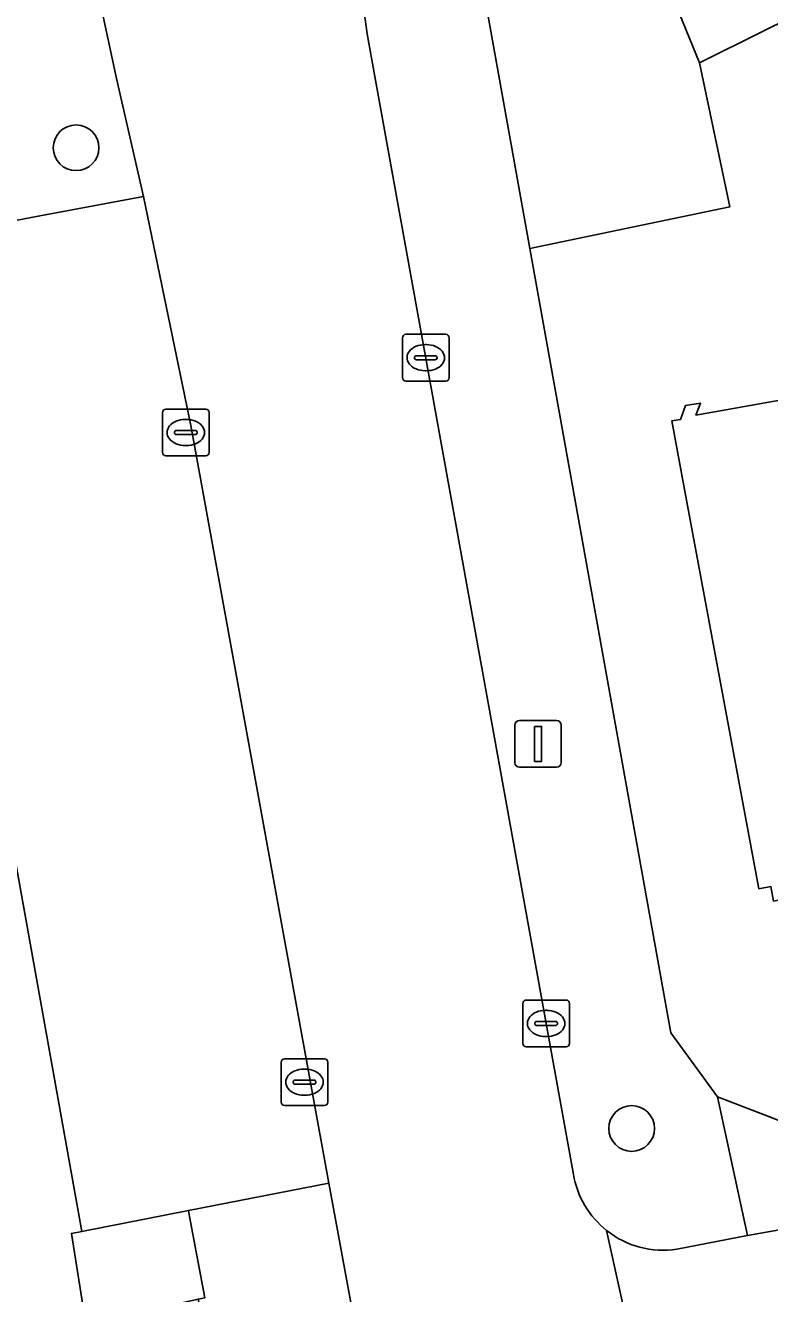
# Model space of a CAD drawing. Extents: x 157793 to 159380, y 380877 to 382313.
# Drawn here: x 158458.55 to 158474.47, y 381482.72 to 381509.85 of the extents above; entities that cross this region are included whole.
import ezdxf

# ---------------------------------------------------------------- set-up
doc = ezdxf.new("R2010")
doc.units = 0
for name, color, linetype in [('IMGEO_Boom', 7, 'Continuous'), ('IMGEO_Erf', 7, 'Continuous'), ('IMGEO_Kolk', 7, 'Continuous'), ('IMGEO_Lichtmast', 7, 'Continuous'), ('IMGEO_Pand', 7, 'Continuous'), ('IMGEO_Parkeervlak_open', 7, 'Continuous'), ('IMGEO_Rijbaan_lokaal_open', 7, 'Continuous'), ('IMGEO_Voetpad_op_trap', 7, 'Continuous'), ('IMGEO_Voetpad_open', 7, 'Continuous')]:
    doc.layers.add(name, color=color, linetype=linetype)

msp = doc.modelspace()

# ---------------------------------------------------------------- linework, layer by layer
at = {"layer": 'IMGEO_Boom'}
for centre in [(158459.635, 381507.234), (158471.518, 381486.251)]:
    msp.add_circle(centre, 0.489, dxfattribs=at)
at = {"layer": 'IMGEO_Erf'}
for points in [[(158476.947, 381511.033), (158473.18, 381509.157), (158472.971, 381509.053), (158473.618, 381505.974), (158469.341, 381505.076), (158472.353, 381488.299), (158473.352, 381486.926), (158473.502, 381486.868), (158474.87, 381486.341), (158480.485, 381487.347), (158494.229, 381489.885), (158506.364, 381491.986)], [(158474.494, 381491.428), (158474.239, 381491.382), (158472.633, 381500), (158472.374, 381501.389), (158472.564, 381501.423), (158472.671, 381501.718), (158472.986, 381501.773), (158472.892, 381501.514), (158477.816, 381502.387)]]:
    msp.add_lwpolyline(points, dxfattribs=at)
at = {"layer": 'IMGEO_Kolk'}
for p, q in [((158466.613, 381502.317), (158466.613, 381503.169)), ((158466.688, 381503.243), (158467.54, 381503.243)), ((158467.614, 381503.169), (158467.614, 381502.317)), ((158467.101, 381503.023), (158467.126, 381503.023)), ((158466.872, 381502.737), (158466.872, 381502.749)), ((158467.31, 381502.7), (158466.912, 381502.7)), ((158466.915, 381502.786), (158467.313, 381502.786)), ((158467.356, 381502.749), (158467.356, 381502.737)), ((158467.124, 381502.463), (158467.099, 381502.463)), ((158467.54, 381502.243), (158466.688, 381502.243)), ((158461.481, 381500.717), (158461.481, 381501.569)), ((158461.556, 381501.643), (158462.408, 381501.643)), ((158462.482, 381501.569), (158462.482, 381500.717)), ((158461.969, 381501.423), (158461.994, 381501.423)), ((158461.74, 381501.137), (158461.74, 381501.149)), ((158462.178, 381501.1), (158461.78, 381501.1)), ((158461.783, 381501.186), (158462.181, 381501.186)), ((158462.224, 381501.149), (158462.224, 381501.137)), ((158461.992, 381500.863), (158461.967, 381500.863)), ((158462.408, 381500.643), (158461.556, 381500.643)), ((158469.187, 381488.073), (158469.187, 381488.925)), ((158469.262, 381488.999), (158470.114, 381488.999)), ((158469.675, 381488.779), (158469.7, 381488.779)), ((158470.188, 381488.925), (158470.188, 381488.073)), ((158469.446, 381488.493), (158469.446, 381488.505)), ((158469.489, 381488.542), (158469.887, 381488.542)), ((158469.93, 381488.505), (158469.93, 381488.493)), ((158469.884, 381488.456), (158469.486, 381488.456)), ((158469.698, 381488.219), (158469.673, 381488.219)), ((158470.114, 381487.999), (158469.262, 381487.999)), ((158464.02, 381486.816), (158464.02, 381487.668)), ((158464.095, 381487.742), (158464.947, 381487.742)), ((158465.021, 381487.668), (158465.021, 381486.816)), ((158464.508, 381487.522), (158464.533, 381487.522)), ((158464.279, 381487.236), (158464.279, 381487.248)), ((158464.717, 381487.199), (158464.319, 381487.199)), ((158464.322, 381487.285), (158464.72, 381487.285)), ((158464.763, 381487.248), (158464.763, 381487.236)), ((158464.531, 381486.962), (158464.506, 381486.962)), ((158464.947, 381486.742), (158464.095, 381486.742))]:
    msp.add_line(p, q, dxfattribs=at)
for points in [[(158466.613, 381502.317), (158466.613, 381503.169)], [(158466.688, 381503.243), (158467.54, 381503.243)], [(158467.614, 381503.169), (158467.614, 381502.317)], [(158467.54, 381502.243), (158466.688, 381502.243)], [(158461.481, 381500.717), (158461.481, 381501.569)], [(158461.556, 381501.643), (158462.408, 381501.643)], [(158462.482, 381501.569), (158462.482, 381500.717)], [(158462.408, 381500.643), (158461.556, 381500.643)], [(158469.187, 381488.073), (158469.187, 381488.925)], [(158469.262, 381488.999), (158470.114, 381488.999)], [(158470.188, 381488.925), (158470.188, 381488.073)], [(158470.114, 381487.999), (158469.262, 381487.999)], [(158464.02, 381486.816), (158464.02, 381487.668)], [(158464.095, 381487.742), (158464.947, 381487.742)], [(158465.021, 381487.668), (158465.021, 381486.816)], [(158464.947, 381486.742), (158464.095, 381486.742)]]:
    msp.add_lwpolyline(points, dxfattribs=at)
for centre, radius, start, end in [((158466.69, 381503.167), 0.0765, 91.552, 178.448), ((158466.69, 381503.167), 0.0765, 91.552, 178.448), ((158467.538, 381503.167), 0.0765, 1.552, 88.448), ((158467.538, 381503.167), 0.0765, 1.552, 88.448), ((158466.912, 381502.746), 0.0403, 85.8775, 175.7526), ((158466.909, 381502.736), 0.0366, 178.938, 274.7102), ((158467.313, 381502.743), 0.043, 264.8664, 352.4533), ((158467.317, 381502.748), 0.0386, 1.7309, 96.639), ((158466.69, 381502.319), 0.0765, 181.552, 268.448), ((158466.69, 381502.319), 0.0765, 181.552, 268.448), ((158467.538, 381502.319), 0.0765, 271.552, 358.448), ((158467.538, 381502.319), 0.0765, 271.552, 358.448), ((158461.558, 381501.567), 0.0765, 91.552, 178.448), ((158461.558, 381501.567), 0.0765, 91.552, 178.448), ((158462.406, 381501.567), 0.0765, 1.552, 88.448), ((158462.406, 381501.567), 0.0765, 1.552, 88.448), ((158461.78, 381501.146), 0.0403, 85.8775, 175.7526), ((158461.777, 381501.136), 0.0366, 178.938, 274.7102), ((158462.181, 381501.143), 0.043, 264.8664, 352.4533), ((158462.185, 381501.148), 0.0386, 1.7309, 96.639), ((158461.558, 381500.719), 0.0765, 181.552, 268.448), ((158461.558, 381500.719), 0.0765, 181.552, 268.448), ((158462.406, 381500.719), 0.0765, 271.552, 358.448), ((158462.406, 381500.719), 0.0765, 271.552, 358.448), ((158469.264, 381488.923), 0.0765, 91.552, 178.448), ((158469.264, 381488.923), 0.0765, 91.552, 178.448), ((158470.112, 381488.923), 0.0765, 1.552, 88.448), ((158470.112, 381488.923), 0.0765, 1.552, 88.448), ((158469.486, 381488.502), 0.0403, 85.8775, 175.7526), ((158469.483, 381488.492), 0.0366, 178.938, 274.7102), ((158469.887, 381488.499), 0.043, 264.8664, 352.4533), ((158469.891, 381488.504), 0.0386, 1.7309, 96.639), ((158469.264, 381488.075), 0.0765, 181.552, 268.448), ((158469.264, 381488.075), 0.0765, 181.552, 268.448), ((158470.112, 381488.075), 0.0765, 271.552, 358.448), ((158470.112, 381488.075), 0.0765, 271.552, 358.448), ((158464.097, 381487.666), 0.0765, 91.552, 178.448), ((158464.097, 381487.666), 0.0765, 91.552, 178.448), ((158464.945, 381487.666), 0.0765, 1.552, 88.448), ((158464.945, 381487.666), 0.0765, 1.552, 88.448), ((158464.319, 381487.245), 0.0403, 85.8775, 175.7526), ((158464.316, 381487.235), 0.0366, 178.938, 274.7102), ((158464.72, 381487.242), 0.043, 264.8664, 352.4533), ((158464.724, 381487.247), 0.0386, 1.7309, 96.639), ((158464.097, 381486.818), 0.0765, 181.552, 268.448), ((158464.097, 381486.818), 0.0765, 181.552, 268.448), ((158464.945, 381486.818), 0.0765, 271.552, 358.448), ((158464.945, 381486.818), 0.0765, 271.552, 358.448)]:
    msp.add_arc(centre, radius, start, end, dxfattribs=at)
for centre, major_axis, ratio, start_param, end_param in [((158467.1, 381502.743), (-0.387, 0.002), 0.722429, 4.712389, 7.853982), ((158467.125, 381502.743), (-0.39, 0.002), 0.717154, 1.570796, 4.712389), ((158461.968, 381501.143), (-0.387, 0.002), 0.722429, 4.712389, 7.853982), ((158461.993, 381501.143), (-0.39, 0.002), 0.717154, 1.570796, 4.712389), ((158469.674, 381488.499), (-0.387, 0.002), 0.722429, 4.712389, 7.853982), ((158469.699, 381488.499), (-0.39, 0.002), 0.717154, 1.570796, 4.712389), ((158464.507, 381487.242), (-0.387, 0.002), 0.722429, 4.712389, 7.853982), ((158464.532, 381487.242), (-0.39, 0.002), 0.717154, 1.570796, 4.712389)]:
    msp.add_ellipse(centre, major_axis=major_axis, ratio=ratio, start_param=start_param, end_param=end_param, dxfattribs=at)
at = {"layer": 'IMGEO_Lichtmast'}
for p, q in [((158469.121, 381494.979), (158469.911, 381494.979)), ((158469.911, 381494.979), (158469.121, 381494.979)), ((158469.021, 381494.079), (158469.021, 381494.879)), ((158469.021, 381494.879), (158469.021, 381494.079)), ((158470.011, 381494.879), (158470.011, 381494.079)), ((158470.011, 381494.079), (158470.011, 381494.879)), ((158469.911, 381493.979), (158469.121, 381493.979)), ((158469.121, 381493.979), (158469.911, 381493.979))]:
    msp.add_line(p, q, dxfattribs=at)
msp.add_lwpolyline([(158469.441, 381494.854), (158469.591, 381494.854), (158469.591, 381494.104), (158469.441, 381494.104), (158469.441, 381494.854)], dxfattribs=at)
for centre, start, end in [((158469.121, 381494.879), 90, 180), ((158469.121, 381494.879), 90, 180), ((158469.911, 381494.879), 0, 90), ((158469.911, 381494.879), 360, 90), ((158469.121, 381494.079), 180, 270), ((158469.121, 381494.079), 180, 270), ((158469.911, 381494.079), 270, 0), ((158469.911, 381494.079), 270, 0)]:
    msp.add_arc(centre, 0.1, start, end, dxfattribs=at)
at = {"layer": 'IMGEO_Pand'}
for points in [[(158475.549, 381513.833), (158475.536, 381513.859), (158471.762, 381512.014), (158472.971, 381509.053), (158473.18, 381509.157), (158476.947, 381511.033)], [(158472.971, 381509.053), (158471.762, 381512.014), (158468.391, 381510.364), (158469.341, 381505.076), (158473.618, 381505.974)], [(158478.237, 381502.748), (158478.033, 381502.712), (158478.082, 381502.434), (158477.816, 381502.387), (158472.892, 381501.514), (158472.986, 381501.773), (158472.671, 381501.718), (158472.564, 381501.423), (158472.374, 381501.389), (158472.633, 381500), (158474.239, 381491.382), (158474.494, 381491.428), (158474.551, 381491.116), (158474.957, 381491.19), (158474.895, 381491.529), (158479.952, 381492.446), (158480.008, 381492.138), (158480.143, 381492.163), (158478.727, 381500), (158478.282, 381502.459)]]:
    msp.add_lwpolyline(points, close=True, dxfattribs=at)
at = {"layer": 'IMGEO_Parkeervlak_open'}
msp.add_lwpolyline([(158465.044, 381485.079), (158462.086, 381501.291), (158461.078, 381506.194), (158460.771, 381506.136), (158458.827, 381505.768), (158455.117, 381505.067), (158455.97, 381500.177), (158456.836, 381500.324), (158459.76, 381484.049), (158462.037, 381484.493)], close=True, dxfattribs=at)
at = {"layer": 'IMGEO_Rijbaan_lokaal_open'}
for points in [[(158459.881, 381511.609), (158460.502, 381508.718), (158461.078, 381506.194), (158462.086, 381501.291), (158465.044, 381485.079), (158466.608, 381476.568), (158472.41, 381477.598), (158470.981, 381484.069)], [(158466.027, 381508.756), (158465.86, 381509.675)], [(158470.272, 381485.267), (158466.027, 381508.756)], [(158588.345, 381498.18), (158597.394, 381499.721), (158597.737, 381499.781), (158596.847, 381504.822), (158592.419, 381504.045), (158563.041, 381498.891), (158562.592, 381498.977), (158555.764, 381501.299), (158555.325, 381501.353), (158512.926, 381493.835), (158508.02, 381489.99), (158473.996, 381483.964), (158472.485, 381483.667)], [(158470.981, 381484.069), (158472.41, 381477.598)]]:
    msp.add_lwpolyline(points, dxfattribs=at)
for centre, radius, start, end in [((158449.381, 381507.446), 16.629, 7.7018, 25.1056), ((158472.191, 381485.594), 1.946, 189.6647, 231.571), ((158472.193, 381485.589), 1.944, 231.43, 278.6408)]:
    msp.add_arc(centre, radius, start, end, dxfattribs=at)
at = {"layer": 'IMGEO_Voetpad_op_trap'}
msp.add_lwpolyline([(158462.061, 381484.366), (158462.037, 381484.493), (158459.76, 381484.049), (158459.535, 381484.005), (158459.84, 381482.067), (158462.247, 381482.6), (158462.39, 381482.628)], close=True, dxfattribs=at)
at = {"layer": 'IMGEO_Voetpad_open'}
for points in [[(158469.341, 381505.076), (158468.391, 381510.364), (158467.366, 381514.377), (158453.084, 381543.114), (158451.083, 381546.779)], [(158455.117, 381505.067), (158458.827, 381505.768), (158460.771, 381506.136), (158461.078, 381506.194), (158460.502, 381508.718), (158459.881, 381511.609)], [(158465.86, 381509.675), (158466.027, 381508.756), (158470.272, 381485.267)], [(158472.485, 381483.667), (158473.996, 381483.964), (158473.352, 381486.926), (158472.353, 381488.299), (158469.341, 381505.076)], [(158458.154, 381478.676), (158459.455, 381471.215), (158458.501, 381469.78), (158461.782, 381451.943), (158461.076, 381449.936), (158461.278, 381449.879), (158464.449, 381450.402), (158463.627, 381455.27), (158463.697, 381455.282), (158463.853, 381455.31), (158463.831, 381455.433), (158462.393, 381463.505), (158463.45, 381463.721), (158461.685, 381473.432), (158461.358, 381475.23), (158461.659, 381475.3), (158461.573, 381475.767), (158461.009, 381478.854), (158460.471, 381478.771), (158459.84, 381482.067), (158459.535, 381484.005), (158459.76, 381484.049), (158456.836, 381500.324)], [(158506.364, 381491.986), (158494.229, 381489.885), (158480.485, 381487.347), (158474.87, 381486.341), (158473.502, 381486.868), (158473.352, 381486.926), (158473.996, 381483.964), (158508.02, 381489.99)]]:
    msp.add_lwpolyline(points, dxfattribs=at)
msp.add_lwpolyline([(158466.608, 381476.568), (158465.044, 381485.079), (158462.037, 381484.493), (158462.061, 381484.366), (158462.39, 381482.628), (158462.247, 381482.6), (158462.694, 381480.311), (158464.498, 381480.633), (158465.304, 381476.426), (158461.573, 381475.767), (158461.659, 381475.3), (158461.358, 381475.23), (158461.685, 381473.432), (158467.012, 381474.373)], close=True, dxfattribs=at)
for centre, radius, start, end in [((158449.381, 381507.446), 16.629, 7.7018, 25.1056), ((158472.191, 381485.594), 1.946, 189.6647, 231.571), ((158472.193, 381485.589), 1.944, 231.43, 278.6408)]:
    msp.add_arc(centre, radius, start, end, dxfattribs=at)

doc.saveas('drawing.dxf')
